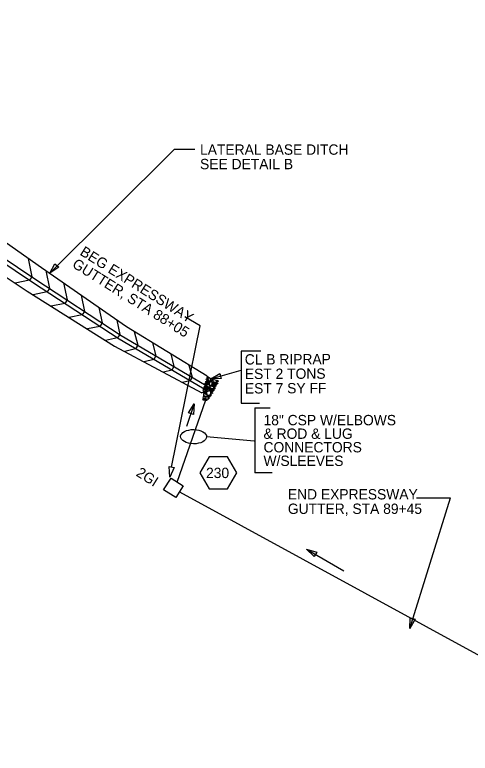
# Model space of a CAD drawing. Extents: x 2384780 to 2405432, y 547869 to 573706.
# Drawn here: x 2396925.5 to 2397145.7, y 553518.6 to 553875.5 of the extents above; entities that cross this region are included whole.
import ezdxf

# ---------------------------------------------------------------- set-up
doc = ezdxf.new("R2010")
doc.units = 0
for name, color, linetype in [('Old_Level_1', 7, 'Continuous'), ('Old_Level_10', 7, 'Continuous'), ('Old_Level_18', 7, 'Continuous'), ('Old_Level_5', 7, 'Continuous'), ('Old_Level_9', 7, 'Continuous'), ('Prop Drainage Box Number Symbol CELL', 7, 'Continuous'), ('Prop Drainage Structure Pipe CSP 18in', 7, 'Continuous')]:
    doc.layers.add(name, color=color, linetype=linetype)

# ---------------------------------------------------------------- blocks, each defined once
blk = doc.blocks.new('IN')
at = {"layer": 'Old_Level_9'}
blk.add_lwpolyline([(-0.07025, 0.067), (0.07025, 0.067), (0.07025, -0.067), (-0.07025, -0.067)], close=True, dxfattribs=at)
blk = doc.blocks.new('RIPRAP')
at = {"layer": 'Old_Level_1'}
for points in [[(-0.002, -0.00625), (-0.00625, -0.00775), (-0.016, -0.0125), (-0.02, -0.00675), (-0.02, -0.003), (-0.008, 0.00275), (-0.002, -0.00025), (-0.002, -0.00625)], [(0.01825, -0.00325), (0.01375, -0.005), (0.00325, -0.00975), (0.00025, -0.00375), (0, 0), (0.01125, 0.005), (0.018, 0.00275), (0.01825, -0.00325)], [(-0.03675, -0.07275), (-0.04075, -0.06825), (-0.04325, -0.0585), (-0.0395, -0.054), (-0.035, -0.054), (-0.031, -0.0665), (-0.033, -0.0705), (-0.03675, -0.07275)], [(-0.0305, -0.05975), (-0.035, -0.05625), (-0.0375, -0.0465), (-0.033, -0.042), (-0.02925, -0.042), (-0.02475, -0.05375), (-0.02675, -0.05825), (-0.0305, -0.05975)], [(-0.00025, -0.11525), (-0.0145, -0.10575), (-0.0355, -0.078), (-0.0255, -0.056), (-0.00975, -0.051), (0.01725, -0.08475), (0.01525, -0.10425), (0.002, -0.11775)], [(-0.0345, -0.0215), (-0.0265, -0.01775), (-0.007, -0.01125), (0.00375, -0.02075), (0.003, -0.0315), (-0.02075, -0.03775), (-0.03225, -0.032), (-0.0345, -0.024)], [(-0.0275, -0.0395), (-0.023, -0.03925), (-0.014, -0.039), (-0.0115, -0.045), (-0.0115, -0.04875), (-0.0235, -0.049), (-0.0295, -0.04475), (-0.0275, -0.0395)], [(-0.0095, -0.039), (0.00025, -0.0365), (0.0205, -0.036), (0.02775, -0.0495), (0.024, -0.05775), (-0.00075, -0.05675), (-0.009, -0.0485), (-0.0095, -0.039)], [(0.009, -0.07425), (0.0045, -0.07075), (0.00225, -0.061), (0.00625, -0.05625), (0.01, -0.057), (0.01425, -0.06825), (0.01275, -0.072), (0.009, -0.07425)], [(0.012, -0.0355), (0.00825, -0.0295), (0.0035, -0.01775), (0.01025, -0.00925), (0.01825, -0.009), (0.0225, -0.027), (0.01875, -0.033), (0.012, -0.0355)], [(0.01975, -0.07925), (0.01525, -0.07475), (0.01375, -0.06525), (0.01725, -0.0605), (0.02175, -0.0605), (0.02575, -0.07325), (0.0235, -0.077), (0.01975, -0.07925)], [(0.03125, -0.0765), (0.0265, -0.073), (0.02425, -0.06325), (0.0285, -0.0585), (0.03225, -0.05925), (0.03625, -0.0705), (0.035, -0.07425), (0.03125, -0.0765)], [(-0.04975, -0.14825), (-0.05425, -0.14475), (-0.05675, -0.135), (-0.05225, -0.1305), (-0.0485, -0.1305), (-0.04375, -0.14225), (-0.046, -0.14675), (-0.04975, -0.14825)], [(-0.046, -0.12775), (-0.0505, -0.12425), (-0.053, -0.1145), (-0.0485, -0.11), (-0.04475, -0.11), (-0.04, -0.12175), (-0.04225, -0.12625), (-0.046, -0.12775)], [(-0.0485, -0.08525), (-0.0425, -0.0835), (-0.03275, -0.0825), (-0.0305, -0.08925), (-0.03175, -0.0945), (-0.0445, -0.09325), (-0.049, -0.089), (-0.0485, -0.08525)], [(-0.046, -0.1025), (-0.04025, -0.098), (-0.02675, -0.09375), (-0.02, -0.09975), (-0.02, -0.10575), (-0.03625, -0.11225), (-0.044, -0.1085), (-0.046, -0.1025)], [(-0.04275, -0.12825), (-0.03225, -0.126), (-0.012, -0.1275), (-0.00575, -0.1395), (-0.009, -0.15), (-0.033, -0.1485), (-0.04375, -0.13875), (-0.04275, -0.12825)], [(-0.023, -0.1195), (-0.02725, -0.12175), (-0.037, -0.126), (-0.041, -0.1195), (-0.041, -0.11625), (-0.029, -0.1115), (-0.02525, -0.1135), (-0.023, -0.1195)], [(-0.01575, -0.1245), (-0.02025, -0.12125), (-0.022, -0.11125), (-0.0185, -0.10675), (-0.014, -0.10675), (-0.00975, -0.1185), (-0.012, -0.123), (-0.01575, -0.1245)], [(-0.00575, -0.118), (0.00025, -0.1155), (0.0085, -0.1175), (0.0125, -0.12425), (0.01025, -0.128), (-0.00175, -0.12825), (-0.00575, -0.12175), (-0.00575, -0.118)], [(0.04, -0.14075), (0.03075, -0.14625), (0.009, -0.15575), (-0.004, -0.14175), (-0.00425, -0.132), (0.024, -0.123), (0.03825, -0.1285), (0.0425, -0.1405)], [(0.0225, -0.12), (0.0185, -0.11625), (0.01675, -0.10675), (0.0205, -0.102), (0.025, -0.102), (0.0285, -0.114), (0.02625, -0.11775), (0.0225, -0.12)], [(0.02025, -0.07975), (0.02825, -0.07725), (0.04025, -0.077), (0.045, -0.08725), (0.042, -0.0935), (0.02475, -0.092), (0.02025, -0.0855), (0.02025, -0.07975)], [(0.048, -0.1195), (0.04425, -0.12325), (0.036, -0.12575), (0.03, -0.122), (0.02975, -0.1155), (0.04175, -0.11375), (0.04775, -0.11575), (0.048, -0.1195)], [(0.03775, -0.114), (0.03325, -0.11025), (0.031, -0.1005), (0.035, -0.096), (0.03875, -0.09675), (0.043, -0.10775), (0.0415, -0.1115), (0.03775, -0.114)], [(-0.06725, -0.1915), (-0.06125, -0.18975), (-0.0515, -0.18875), (-0.04925, -0.1955), (-0.0505, -0.20075), (-0.06325, -0.1995), (-0.06775, -0.19525), (-0.06725, -0.1915)], [(-0.064, -0.2115), (-0.058, -0.20975), (-0.04825, -0.20875), (-0.046, -0.2155), (-0.04725, -0.22075), (-0.06, -0.2195), (-0.0645, -0.21525), (-0.064, -0.2115)], [(-0.061, -0.17925), (-0.055, -0.17725), (-0.04525, -0.17625), (-0.043, -0.183), (-0.04425, -0.18825), (-0.057, -0.187), (-0.0615, -0.18275), (-0.061, -0.17925)], [(-0.04975, -0.17575), (-0.05375, -0.1705), (-0.05675, -0.16075), (-0.05225, -0.157), (-0.04875, -0.157), (-0.04375, -0.169), (-0.046, -0.1735), (-0.04975, -0.17575)], [(-0.032, -0.15425), (-0.03625, -0.15575), (-0.046, -0.158), (-0.0505, -0.15375), (-0.05075, -0.15075), (-0.041, -0.146), (-0.035, -0.14825), (-0.03275, -0.152)], [(-0.05075, -0.19675), (-0.0405, -0.195), (-0.021, -0.194), (-0.01375, -0.208), (-0.018, -0.21775), (-0.042, -0.21675), (-0.0505, -0.20725), (-0.05075, -0.19675)], [(-0.0355, -0.17625), (-0.037, -0.1725), (-0.04125, -0.16275), (-0.03525, -0.158), (-0.0315, -0.158), (-0.02675, -0.17075), (-0.031, -0.174), (-0.0355, -0.17625)], [(-0.012, -0.187), (-0.01875, -0.19075), (-0.033, -0.1935), (-0.039, -0.1875), (-0.039, -0.1815), (-0.02275, -0.17675), (-0.01525, -0.17875), (-0.012, -0.187)], [(-0.0215, -0.16975), (-0.02625, -0.1655), (-0.0285, -0.15575), (-0.024, -0.15125), (-0.02025, -0.15175), (-0.01625, -0.163), (-0.01775, -0.1675), (-0.0215, -0.16975)], [(0.00075, -0.15075), (0.0045, -0.15875), (0.011, -0.179), (0.0015, -0.18875), (-0.009, -0.189), (-0.01475, -0.16525), (-0.012, -0.153), (-0.0015, -0.1515)], [(-0.0115, -0.204), (-0.00425, -0.2025), (0.0085, -0.20225), (0.01275, -0.21275), (0.01125, -0.2185), (-0.0075, -0.21675), (-0.01225, -0.21075), (-0.0115, -0.204)], [(0.00625, -0.2035), (0.00175, -0.19975), (-0.001, -0.19), (0.0035, -0.1855), (0.00725, -0.1855), (0.012, -0.1975), (0.01, -0.202), (0.00625, -0.2035)], [(0.01625, -0.174), (0.0125, -0.17075), (0.009, -0.16), (0.0135, -0.1555), (0.01725, -0.15625), (0.022, -0.168), (0.02075, -0.17175), (0.01625, -0.174)], [(0.026, -0.18075), (0.03225, -0.18875), (0.03875, -0.20825), (0.02925, -0.219), (0.01875, -0.21675), (0.012, -0.193), (0.01575, -0.184), (0.026, -0.17925)], [(0.0205, -0.15575), (0.0265, -0.15325), (0.03475, -0.15525), (0.03875, -0.162), (0.0365, -0.16575), (0.0245, -0.166), (0.0205, -0.1595), (0.0205, -0.15575)], [(0.04925, -0.17425), (0.044, -0.17875), (0.03525, -0.1805), (0.02975, -0.177), (0.0295, -0.171), (0.0415, -0.16925), (0.0475, -0.1705), (0.04925, -0.17425)], [(0.0335, -0.189), (0.0395, -0.18675), (0.04775, -0.18875), (0.0515, -0.1955), (0.04925, -0.19925), (0.03725, -0.1995), (0.0335, -0.19275), (0.0335, -0.189)], [(0.043, -0.162), (0.03825, -0.1585), (0.036, -0.14875), (0.04, -0.144), (0.04375, -0.14475), (0.048, -0.15575), (0.04675, -0.1595), (0.043, -0.162)], [(0.04325, -0.22375), (0.0385, -0.22025), (0.03625, -0.2105), (0.0405, -0.20575), (0.04425, -0.2065), (0.0485, -0.2175), (0.047, -0.22125), (0.04325, -0.22375)]]:
    blk.add_lwpolyline(points, dxfattribs=at)
blk = doc.blocks.new('BUBBLE')
at = {"layer": 'Old_Level_10'}
blk.add_ellipse((0, 0), major_axis=(192, 154), ratio=0.548538, dxfattribs=at)

msp = doc.modelspace()

# ---------------------------------------------------------------- linework, layer by layer
at = {"layer": 'Old_Level_1'}
for p, q in [((2397005.22, 553644.97), (2397236.17, 553518.61)), ((2397066.49, 553617.29), (2397084.6, 553606.79))]:
    msp.add_line(p, q, dxfattribs=at)
msp.add_lwpolyline([(2397044.47, 553712.91), (2397035.03, 553712.91), (2397035.01, 553687.83), (2397043.86, 553687.83)], dxfattribs=at)
msp.add_lwpolyline([(2397070.19, 553613.7), (2397066.49, 553617.29), (2397071.45, 553615.86)], close=True, dxfattribs=at)
at = {"layer": 'Old_Level_18'}
for points in [[(2396749.42, 553875.52), (2396806.44, 553833.43), (2396850.48, 553804.34), (2396892.24, 553776.76), (2396935.23, 553747.93), (2396977.01, 553720.56), (2397019.99, 553695.26)], [(2396749.74, 553875.28), (2396806.44, 553833.43), (2396850.48, 553804.34), (2396892.24, 553776.76), (2396935.23, 553747.93), (2396977.01, 553720.56), (2397019.99, 553695.26)], [(2396748.56, 553873.67), (2396805.29, 553831.79), (2396849.37, 553802.68), (2396891.14, 553775.09), (2396934.12, 553746.27), (2396975.96, 553718.86), (2397018.97, 553693.54)], [(2397018.55, 553700.83), (2396979.57, 553724.68), (2396938.48, 553753.29), (2396897.45, 553781.99), (2396851.35, 553811.67), (2396810.64, 553841.24), (2396770.29, 553871.48)], [(2396746.36, 553864.54), (2396802.84, 553827.46), (2396846.81, 553798.4), (2396888.41, 553770.54), (2396931.47, 553742), (2396973.8, 553715.39), (2397015.99, 553692.74)], [(2396932.06, 553757.78), (2396933.81, 553748.88), (2396933.81, 553748.88), (2396933.81, 553748.88), (2396932.68, 553747.19), (2396925.71, 553745.82)], [(2396940.51, 553751.88), (2396942.3, 553743.3), (2396942.3, 553743.3), (2396942.3, 553743.3), (2396941.18, 553741.6), (2396934.36, 553740.18)], [(2396949.09, 553745.91), (2396950.79, 553737.74), (2396950.79, 553737.74), (2396950.79, 553737.74), (2396949.67, 553736.04), (2396943.12, 553734.67)], [(2396957.66, 553739.93), (2396959.28, 553732.18), (2396959.28, 553732.18), (2396959.28, 553732.18), (2396958.17, 553730.47), (2396951.88, 553729.17)], [(2396966.24, 553733.96), (2396967.77, 553726.61), (2396967.77, 553726.61), (2396967.77, 553726.61), (2396966.66, 553724.91), (2396960.65, 553723.66)], [(2396974.82, 553727.99), (2396976.26, 553721.05), (2396976.26, 553721.05), (2396976.26, 553721.05), (2396975.15, 553719.35), (2396969.41, 553718.15)], [(2396983.3, 553722.4), (2396984.99, 553715.86), (2396984.99, 553715.86), (2396984.99, 553715.86), (2396983.96, 553714.11), (2396978.72, 553712.75)], [(2396992.11, 553717.01), (2396993.74, 553710.71), (2396993.74, 553710.71), (2396993.74, 553710.71), (2396992.71, 553708.96), (2396988.04, 553707.75)], [(2397000.92, 553711.61), (2397002.49, 553705.56), (2397002.49, 553705.56), (2397002.49, 553705.56), (2397001.46, 553703.81), (2396997.36, 553702.75)], [(2397009.73, 553706.22), (2397011.24, 553700.41), (2397011.24, 553700.41), (2397011.24, 553700.41), (2397010.21, 553698.66), (2397006.67, 553697.75)], [(2397018.55, 553700.83), (2397019.99, 553695.26), (2397019.99, 553695.26), (2397019.99, 553695.26), (2397018.96, 553693.51), (2397015.99, 553692.74)]]:
    msp.add_lwpolyline(points, dxfattribs=at)
at = {"layer": 'Old_Level_5'}
for p, q in [((2396942.52, 553750.6), (2397002.58, 553810.37)), ((2397012.58, 553810.37), (2397002.58, 553810.37)), ((2397015.21, 553725.15), (2397007.74, 553729.53)), ((2397001.36, 553656.91), (2397015.21, 553725.15)), ((2397020.22, 553699.57), (2397035.03, 553703.74)), ((2397012.28, 553687.44), (2397008.56, 553676.53)), ((2397041.59, 553685.58), (2397041.59, 553654.14)), ((2397041.59, 553685.58), (2397048.91, 553685.58)), ((2397041.27, 553669.39), (2397018.26, 553671.5)), ((2397049.96, 553654.14), (2397041.59, 553654.14)), ((2397116.4, 553578.92), (2397136.09, 553642.03)), ((2397119.68, 553642.03), (2397136.09, 553642.03))]:
    msp.add_line(p, q, dxfattribs=at)
for points in [[(2396946.81, 553753.47), (2396942.52, 553750.6), (2396944.95, 553755.15)], [(2397025.37, 553699.76), (2397020.22, 553699.57), (2397024.67, 553702.16)], [(2397009.48, 553683.11), (2397012.28, 553687.44), (2397011.85, 553682.31)], [(2397002.6, 553656.7), (2397000.51, 553651.99), (2397000.13, 553657.13)], [(2397119.07, 553583.33), (2397116.4, 553578.92), (2397116.68, 553584.07)]]:
    msp.add_lwpolyline(points, close=True, dxfattribs=at)
at = {"layer": 'Prop Drainage Box Number Symbol CELL'}
msp.add_lwpolyline([(2397032.85, 553654.08), (2397028.37, 553661.83), (2397019.42, 553661.83), (2397014.95, 553654.08), (2397019.42, 553646.33), (2397028.37, 553646.33)], close=True, dxfattribs=at)
at = {"layer": 'Prop Drainage Structure Pipe CSP 18in'}
msp.add_line((2397004.04, 553649.68), (2397017.86, 553689.35), dxfattribs=at)

# ---------------------------------------------------------------- block references
at = {"layer": 'Old_Level_5'}
for name, p, xscale, yscale, rotation in [('RIPRAP', (2397017.35, 553689.31), 49.99999999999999, 50.00000000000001, 160.98255822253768), ('BUBBLE', (2397011.98, 553671.62), 0.025500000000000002, 0.025500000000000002, 140.30259945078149), ('IN', (2397002.25, 553646.84), 50, 50, -32.19853658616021)]:
    msp.add_blockref(name, p, dxfattribs=dict(at, xscale=xscale, yscale=yscale, rotation=rotation))

# ---------------------------------------------------------------- texts
at = {"layer": 'Old_Level_1'}
for s, rotation, p in [('CL B RIPRAP', 0.2063, (2397036.71, 553706.46)), ('EST 2 TONS ', 0.2063, (2397036.74, 553699.46)), ('EST 7 SY FF', 0.2063, (2397036.76, 553692.46)), ('2GI', 327.8015, (2396983.78, 553652.96))]:
    msp.add_text(s, height=5, rotation=rotation, dxfattribs=at).set_placement(p)
at = {"layer": 'Old_Level_5'}
for s, p in [('LATERAL BASE DITCH', (2397015.08, 553807.87)), ('SEE DETAIL B', (2397015.08, 553800.87)), ('END EXPRESSWAY', (2397057.52, 553641.27)), ('GUTTER, STA 89+45', (2397057.52, 553634.27))]:
    msp.add_text(s, height=5, dxfattribs=at).set_placement(p)
for s, rotation, p in [('BEG EXPRESSWAY', 327.9018, (2396956.64, 553759.73)), ('GUTTER, STA 88+05', 327.9018, (2396952.92, 553753.8)), ('18" CSP W/ELBOWS', 0.0044, (2397045.76, 553677.12)), ('& ROD & LUG', 0.0044, (2397045.76, 553670.56)), ('CONNECTORS', 0.0044, (2397045.76, 553664.01)), ('W/SLEEVES', 0.0044, (2397045.76, 553657.46))]:
    msp.add_text(s, height=5, rotation=rotation, dxfattribs=at).set_placement(p)
at = {"layer": 'Prop Drainage Box Number Symbol CELL'}
msp.add_text('230', height=5, dxfattribs=at).set_placement((2397017.99, 553651.61))

doc.saveas('drawing.dxf')
